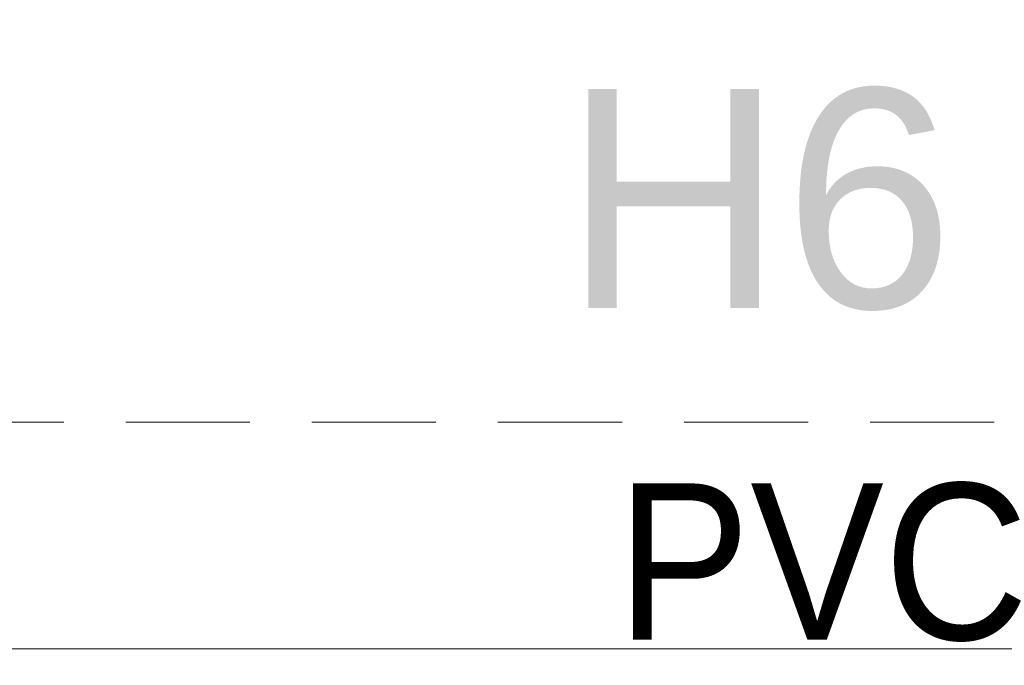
# Model space of a CAD drawing. Header units: millimetres. Extents: x 2 to 902, y -447 to 199.
# Tile 971 of 1056: x 50.64 to 53.16, y 182.08 to 183.73. Entities that reach past the tile are written whole.
import ezdxf

# ---------------------------------------------------------------- set-up
doc = ezdxf.new("R2010")
doc.units = ezdxf.units.MM
doc.header["$MEASUREMENT"] = 0
doc.linetypes.add('HIDDEN2', pattern=[0.47625, 0.3175, -0.15875])
doc.linetypes.add('NULL', pattern=[0])
for name, color, linetype, lineweight in [('AF-Textos conduto', 7, 'Continuous', 9), ('DI-Detalhes', 1, 'HIDDEN2', 9), ('IFC-Elemento de mobília-Contorno', 152, 'Continuous', 5), ('Textos', 7, 'Continuous', 9)]:
    doc.layers.add(name, color=color, linetype=linetype, lineweight=lineweight)
doc.styles.add('Arial', font='arial.ttf')

msp = doc.modelspace()

# ---------------------------------------------------------------- linework, layer by layer
at = {"layer": 'DI-Detalhes'}
msp.add_lwpolyline([(49.4871, 182.705), (55.5831, 182.705), (55.5831, 179.3352), (49.4871, 179.3352), (49.4871, 182.705)], dxfattribs=at)
at = {"layer": 'IFC-Elemento de mobília-Contorno', "color": 7, "lineweight": 5}
for p in [(50.3638, 182.1252), (50.3838, 182.1252)]:
    msp.add_line(p, (54.4238, 182.1252), dxfattribs=at)

# ---------------------------------------------------------------- texts
at = {"layer": 'AF-Textos conduto', "linetype": 'NULL', "insert": (52.1684, 182.1431), "char_height": 0.4, "width": 2.29878, "attachment_point": 7, "line_spacing_factor": 0.6, "style": 'Arial'}
msp.add_mtext('PVC', dxfattribs=at)
at = {"layer": 'Textos', "linetype": 'NULL', "insert": (52.5351, 182.9898), "char_height": 0.56, "width": 2.000122, "attachment_point": 8, "line_spacing_factor": 0.6, "style": 'Arial'}
msp.add_mtext('H6', dxfattribs=at)

doc.saveas('drawing.dxf')
